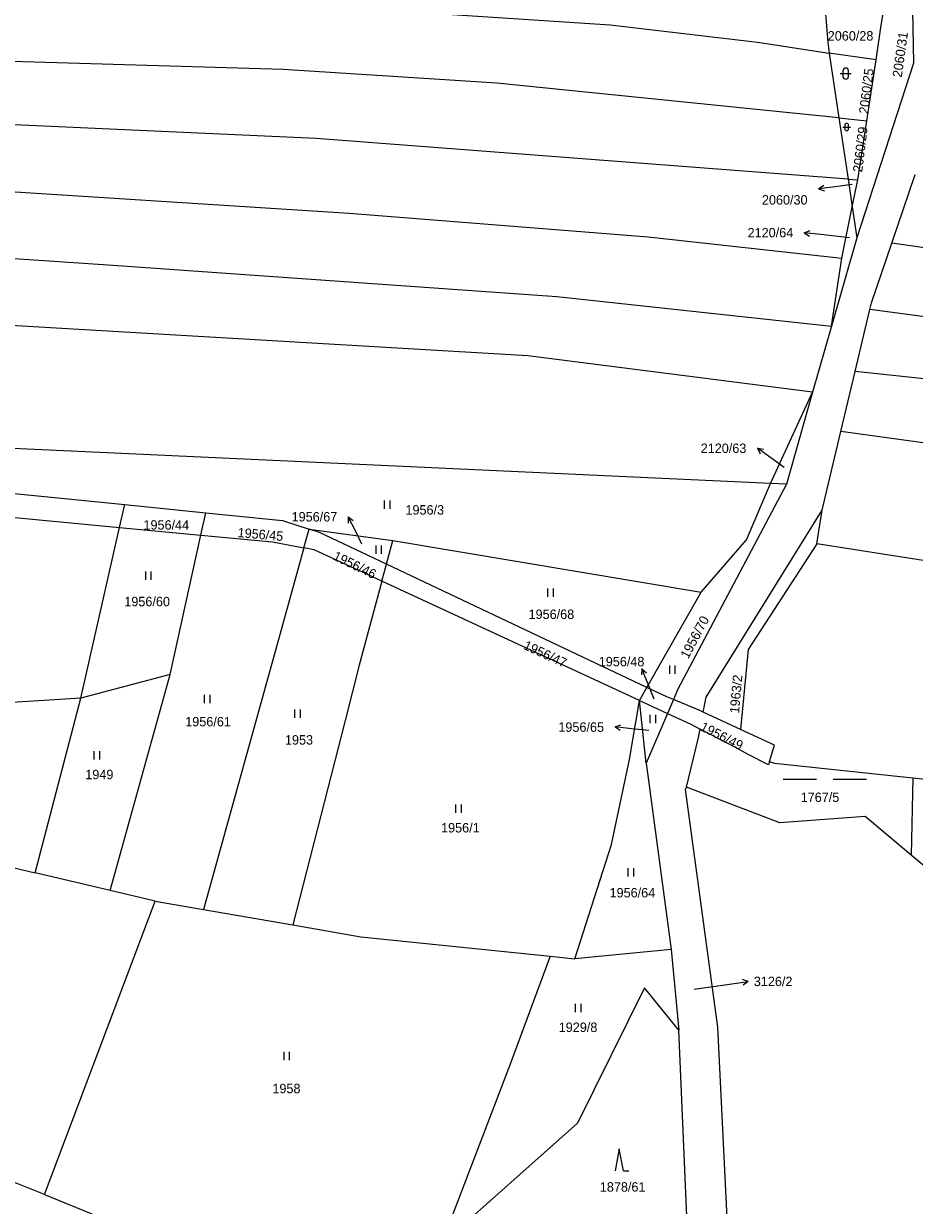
# Model space of a CAD drawing. Extents: x -776734 to -748832, y -1118122 to -976986.
# Drawn here: x -753250.5 to -753090.2, y -1116961.2 to -1116748.3 of the extents above; entities that cross this region are included whole.
import ezdxf

# ---------------------------------------------------------------- set-up
doc = ezdxf.new("R2010")
doc.units = 0
for name, color, linetype in [('KM_Hranice parcel', 7, 'Continuous'), ('KM_Parcelní čísla', 7, 'Continuous'), ('KM_Pop  PČ popisy', 7, 'Continuous'), ('KM_Značky kultur', 7, 'Continuous')]:
    doc.layers.add(name, color=color, linetype=linetype)

msp = doc.modelspace()

# ---------------------------------------------------------------- linework, layer by layer
at = {"layer": 'KM_Hranice parcel'}
for p, q in [((-753097.06, -1116754.82), (-753105.5, -1116753.63)), ((-753105.5, -1116753.63), (-753103.76, -1116765.28)), ((-753098.74, -1116765.79), (-753097.06, -1116754.82)), ((-753103.76, -1116765.28), (-753098.74, -1116765.79)), ((-753103.76, -1116765.28), (-753102.11, -1116776.28)), ((-753100.36, -1116776.41), (-753098.74, -1116765.79)), ((-753094.26, -1116787.86), (-753090.03, -1116775.45)), ((-753102.11, -1116776.28), (-753100.36, -1116776.41)), ((-753102.11, -1116776.28), (-753101.36, -1116781.3)), ((-753101.36, -1116781.3), (-753100.36, -1116776.41)), ((-753103.25, -1116790.53), (-753101.36, -1116781.3)), ((-753101.36, -1116781.3), (-753100.53, -1116786.86)), ((-753100.53, -1116786.86), (-753105.08, -1116802.76)), ((-753105.08, -1116802.76), (-753103.25, -1116790.53)), ((-753100.86, -1116810.95), (-753098.2, -1116799.79)), ((-753105.08, -1116802.76), (-753108.5, -1116814.7)), ((-753103.44, -1116821.78), (-753100.86, -1116810.95)), ((-753116.09, -1116831.11), (-753108.5, -1116814.7)), ((-753108.5, -1116814.7), (-753113.23, -1116831.24)), ((-753106.81, -1116835.93), (-753103.44, -1116821.78)), ((-753283.12, -1116829.81), (-753232.33, -1116834.93)), ((-753113.23, -1116831.24), (-753116.09, -1116831.11)), ((-753284.04, -1116834.2), (-753233.26, -1116839.04)), ((-753233.26, -1116839.04), (-753232.33, -1116834.93)), ((-753232.33, -1116834.93), (-753217.75, -1116836.4)), ((-753218.64, -1116840.43), (-753217.75, -1116836.4)), ((-753217.75, -1116836.4), (-753203.94, -1116837.79)), ((-753107.75, -1116842.01), (-753106.81, -1116835.93)), ((-753240.22, -1116869.82), (-753233.26, -1116839.04)), ((-753233.26, -1116839.04), (-753218.64, -1116840.43)), ((-753203.94, -1116837.79), (-753199.15, -1116839.35)), ((-753200.08, -1116842.71), (-753199.15, -1116839.35)), ((-753197.29, -1116839.95), (-753199.15, -1116839.35)), ((-753199.15, -1116839.35), (-753184.08, -1116841.42)), ((-753224.15, -1116865.55), (-753218.64, -1116840.43)), ((-753218.64, -1116840.43), (-753205.71, -1116841.66)), ((-753185.23, -1116845.66), (-753197.29, -1116839.95)), ((-753185.23, -1116845.66), (-753184.08, -1116841.42)), ((-753184.08, -1116841.42), (-753128.58, -1116850.7)), ((-753205.71, -1116841.66), (-753200.08, -1116842.71)), ((-753186.05, -1116848.71), (-753185.23, -1116845.66)), ((-753138.32, -1116867.87), (-753185.23, -1116845.66)), ((-753139.65, -1116870.21), (-753186.05, -1116848.71)), ((-753138.32, -1116867.87), (-753128.58, -1116850.7)), ((-753224.15, -1116865.55), (-753240.22, -1116869.82)), ((-753234.94, -1116904.47), (-753224.15, -1116865.55)), ((-753139.65, -1116870.21), (-753138.32, -1116867.87)), ((-753134.77, -1116869.55), (-753138.32, -1116867.87)), ((-753248.46, -1116901.26), (-753240.22, -1116869.82)), ((-753139.65, -1116870.21), (-753135.54, -1116872.11)), ((-753138.44, -1116881.49), (-753139.65, -1116870.21)), ((-753133.54, -1116870.06), (-753134.77, -1116869.55)), ((-753133.54, -1116870.06), (-753134.61, -1116872.55)), ((-753134.61, -1116872.55), (-753138.44, -1116881.49)), ((-753135.54, -1116872.11), (-753134.61, -1116872.55)), ((-753121.5, -1116875.42), (-753128.19, -1116872.29)), ((-753138.44, -1116881.49), (-753133.98, -1116915.08)), ((-753090.47, -1116884.14), (-753090.78, -1116898.05)), ((-753079.82, -1116907.23), (-753090.78, -1116898.05)), ((-753234.94, -1116904.47), (-753248.46, -1116901.26)), ((-753226.87, -1116906.39), (-753234.94, -1116904.47)), ((-753246.8, -1116959.22), (-753226.87, -1116906.39)), ((-753226.87, -1116906.39), (-753218.18, -1116907.88)), ((-753218.18, -1116907.88), (-753202.07, -1116910.65)), ((-753133.98, -1116915.08), (-753151.31, -1116916.74)), ((-753133.98, -1116915.08), (-753132.57, -1116929.61)), ((-753155.78, -1116916.28), (-753151.31, -1116916.74)), ((-753130.64, -1116975), (-753132.57, -1116929.61)), ((-753246.8, -1116959.22), (-753254.6, -1116956.07)), ((-753246.8, -1116959.22), (-753237.21, -1116963.1))]:
    msp.add_line(p, q, dxfattribs=at)
for points in [[(-753691.95, -1116706.77), (-753643.72, -1116716.2), (-753541.02, -1116725.82), (-753441.66, -1116735.38), (-753390.15, -1116736.89), (-753228.4, -1116744.56), (-753191.78, -1116745.46), (-753144.93, -1116748.5), (-753118.45, -1116751.61), (-753105.5, -1116753.63)], [(-753103.76, -1116765.28), (-753165.33, -1116759.04), (-753203.83, -1116756.56), (-753267.06, -1116754.71), (-753354.73, -1116750.2), (-753427.75, -1116746.28), (-753500.31, -1116739.58), (-753553.72, -1116732.89), (-753624.54, -1116725.74), (-753677.44, -1116716.33)], [(-753093.23, -1116728.07), (-753090.55, -1116745.92), (-753090.36, -1116755.4), (-753100.53, -1116786.86)], [(-753102.11, -1116776.28), (-753197.86, -1116768.98), (-753294.74, -1116764.58), (-753420.39, -1116757.2), (-753487.95, -1116750.06), (-753529.24, -1116746.37), (-753624.71, -1116735.91), (-753655.25, -1116729.94)], [(-753631.13, -1116743.21), (-753557.27, -1116753.67), (-753445.34, -1116767.1), (-753413.02, -1116770.9), (-753379.81, -1116772.6), (-753337.57, -1116774.57), (-753265.24, -1116777.74), (-753191.96, -1116782.46), (-753138.09, -1116786.69), (-753103.25, -1116790.53)], [(-753106.54, -1116742.11), (-753105.79, -1116751.69), (-753105.5, -1116753.63)], [(-753097.06, -1116754.82), (-753096.15, -1116748.55), (-753095.25, -1116743.18)], [(-753458.6, -1116775.63), (-753449.36, -1116777.72), (-753382.73, -1116785.64), (-753295.93, -1116787.65), (-753235.32, -1116791.75), (-753154.55, -1116797.43), (-753105.08, -1116802.76)], [(-753098.2, -1116799.79), (-753097.91, -1116798.56), (-753094.26, -1116787.86)], [(-753000.92, -1116797.05), (-753058.16, -1116792.32), (-753070.4, -1116791.28), (-753094.26, -1116787.86)], [(-753108.5, -1116814.7), (-753159.79, -1116808.11), (-753297.91, -1116800.04), (-753370.16, -1116798.06), (-753435.02, -1116790.11)], [(-752984.15, -1116808.25), (-753070.27, -1116803.51), (-753098.2, -1116799.79)], [(-752972.77, -1116821.17), (-753044.98, -1116816.87), (-753100.86, -1116810.95)], [(-753116.09, -1116831.11), (-753232.92, -1116825.72), (-753399.92, -1116818.02)], [(-752962.54, -1116833.1), (-753011.57, -1116832.21), (-753058.63, -1116827.97), (-753103.44, -1116821.78)], [(-753113.23, -1116831.24), (-753132.74, -1116868.18), (-753133.54, -1116870.06)], [(-753128.58, -1116850.7), (-753120.42, -1116841.3), (-753116.09, -1116831.11)], [(-753128.19, -1116872.29), (-753127.69, -1116869.61), (-753106.81, -1116835.93)], [(-753200.08, -1116842.71), (-753205.12, -1116860.95), (-753218.18, -1116907.88)], [(-753186.05, -1116848.71), (-753198.26, -1116843.05), (-753200.08, -1116842.71)], [(-753107.75, -1116842.01), (-753120.1, -1116861.01), (-753121.5, -1116875.42)], [(-752976.75, -1116853.92), (-753011.66, -1116852.77), (-753063.71, -1116848.88), (-753107.75, -1116842.01)], [(-753186.05, -1116848.71), (-753190.15, -1116863.88), (-753192.65, -1116873.8), (-753202.07, -1116910.65)], [(-753090.47, -1116884.14), (-753081.51, -1116885.08), (-753074.08, -1116891.84), (-753063.08, -1116884.79), (-753049.17, -1116866.9), (-753024.44, -1116865.62), (-752990.87, -1116858.61), (-752976.75, -1116853.92)], [(-753240.22, -1116869.82), (-753257.45, -1116870.87), (-753272.22, -1116872.07), (-753291.61, -1116870.41)], [(-753151.31, -1116916.74), (-753144.72, -1116896.13), (-753141.44, -1116880.82), (-753139.65, -1116870.21)], [(-753128.19, -1116872.29), (-753128.82, -1116872), (-753133.54, -1116870.06)], [(-753134.61, -1116872.55), (-753130.44, -1116874.48), (-753128.76, -1116875.36)], [(-753131.18, -1116885.83), (-753129.05, -1116876.88), (-753128.76, -1116875.36)], [(-753116.26, -1116881.21), (-753116.44, -1116881.83), (-753120.08, -1116879.92), (-753122.16, -1116878.83), (-753128.76, -1116875.36)], [(-753116.26, -1116881.21), (-753115.39, -1116878.28), (-753121.5, -1116875.42)], [(-753116.26, -1116881.21), (-753115.35, -1116881.52), (-753090.47, -1116884.14)], [(-753131.18, -1116885.83), (-753131.44, -1116886.25), (-753125.6, -1116929.07), (-753123.5, -1116972.01)], [(-753090.78, -1116898.05), (-753099.07, -1116891.1), (-753114.4, -1116892.23), (-753131.18, -1116885.83)], [(-753297.1, -1116889.33), (-753275.62, -1116894.8), (-753248.46, -1116901.26)], [(-753202.07, -1116910.65), (-753189.81, -1116912.76), (-753155.78, -1116916.28)], [(-753155.78, -1116916.28), (-753162.94, -1116935.73), (-753175.39, -1116968.19)], [(-753132.57, -1116929.61), (-753138.79, -1116922), (-753150.81, -1116946.33), (-753175.39, -1116968.19)]]:
    msp.add_lwpolyline(points, dxfattribs=at)
at = {"layer": 'KM_Pop  PČ popisy'}
for p, q in [((-753107.439, -1116778.036), (-753106.506, -1116777.417)), ((-753104.46, -1116777.67), (-753107.439, -1116778.036)), ((-753101.38, -1116777.29), (-753104.46, -1116777.67)), ((-753107.439, -1116778.036), (-753106.384, -1116778.411)), ((-753110.025, -1116785.966), (-753108.976, -1116785.573)), ((-753107.04, -1116786.28), (-753110.025, -1116785.966)), ((-753110.025, -1116785.966), (-753109.081, -1116786.569)), ((-753101.86, -1116786.86), (-753107.04, -1116786.28)), ((-753116.02, -1116826.53), (-753118.448, -1116824.766)), ((-753118.448, -1116824.766), (-753117.343, -1116824.95)), ((-753118.448, -1116824.766), (-753117.932, -1116825.76)), ((-753113.61, -1116828.25), (-753116.02, -1116826.53)), ((-753190.76, -1116839.8), (-753192.122, -1116837.126)), ((-753192.122, -1116837.126), (-753191.222, -1116837.791)), ((-753192.122, -1116837.126), (-753192.114, -1116838.246)), ((-753189.63, -1116842.05), (-753190.76, -1116839.8)), ((-753139.244, -1116864.498), (-753139.333, -1116865.614)), ((-753138.12, -1116867.28), (-753139.244, -1116864.498)), ((-753139.244, -1116864.498), (-753138.405, -1116865.238)), ((-753137.04, -1116870), (-753138.12, -1116867.28)), ((-753144.075, -1116874.986), (-753143.026, -1116874.593)), ((-753141.09, -1116875.3), (-753144.075, -1116874.986)), ((-753144.075, -1116874.986), (-753143.131, -1116875.589)), ((-753137.98, -1116875.61), (-753141.09, -1116875.3)), ((-753129.82, -1116922.22), (-753123.06, -1116921.25)), ((-753123.06, -1116921.25), (-753120.088, -1116920.832)), ((-753120.088, -1116920.832), (-753121.15, -1116920.476)), ((-753120.088, -1116920.832), (-753121.01, -1116921.468))]:
    msp.add_line(p, q, dxfattribs=at)
at = {"layer": 'KM_Značky kultur'}
for p, q in [((-753103.541, -1116757.301), (-753101.539, -1116757.301)), ((-753103.041, -1116756.801), (-753103.041, -1116757.802)), ((-753102.039, -1116757.802), (-753102.039, -1116756.801)), ((-753103.051, -1116766.921), (-753101.709, -1116766.921)), ((-753102.715, -1116766.585), (-753102.715, -1116767.256)), ((-753102.045, -1116767.256), (-753102.045, -1116766.585)), ((-753185.571, -1116835.68), (-753185.571, -1116834.18)), ((-753184.57, -1116835.68), (-753184.57, -1116834.18)), ((-753187.101, -1116843.79), (-753187.101, -1116842.29)), ((-753186.1, -1116843.79), (-753186.1, -1116842.29)), ((-753228.551, -1116848.48), (-753228.551, -1116846.98)), ((-753227.55, -1116848.48), (-753227.55, -1116846.98)), ((-753156.161, -1116851.56), (-753156.161, -1116850.06)), ((-753155.16, -1116851.56), (-753155.16, -1116850.06)), ((-753134.231, -1116865.42), (-753134.231, -1116863.92)), ((-753133.23, -1116865.42), (-753133.23, -1116863.92)), ((-753217.961, -1116870.67), (-753217.961, -1116869.17)), ((-753216.96, -1116870.67), (-753216.96, -1116869.17)), ((-753201.721, -1116873.36), (-753201.721, -1116871.86)), ((-753200.72, -1116873.36), (-753200.72, -1116871.86)), ((-753137.741, -1116874.28), (-753137.741, -1116872.78)), ((-753136.74, -1116874.28), (-753136.74, -1116872.78)), ((-753237.821, -1116880.84), (-753237.821, -1116879.34)), ((-753236.82, -1116880.84), (-753236.82, -1116879.34)), ((-753113.779, -1116884.37), (-753107.779, -1116884.37)), ((-753104.779, -1116884.37), (-753098.779, -1116884.37)), ((-753172.741, -1116890.44), (-753172.741, -1116888.94)), ((-753171.74, -1116890.44), (-753171.74, -1116888.94)), ((-753141.701, -1116901.9), (-753141.701, -1116900.4)), ((-753140.7, -1116901.9), (-753140.7, -1116900.4)), ((-753151.201, -1116926.38), (-753151.201, -1116924.88)), ((-753150.2, -1116926.38), (-753150.2, -1116924.88)), ((-753203.661, -1116935.02), (-753203.661, -1116933.52)), ((-753202.66, -1116935.02), (-753202.66, -1116933.52)), ((-753143.31, -1116950.95), (-753144.06, -1116954.95)), ((-753142.56, -1116954.95), (-753143.31, -1116950.95)), ((-753142.56, -1116954.95), (-753141.564, -1116954.95))]:
    msp.add_line(p, q, dxfattribs=at)
for centre, radius, start, end in [((-753102.54, -1116756.8009), 0.5, 0, 180), ((-753102.54, -1116757.8009), 0.5, 180, 359.987886), ((-753102.38, -1116766.5856), 0.335, 0, 180), ((-753102.38, -1116767.2556), 0.335, 180, 359.987886)]:
    msp.add_arc(centre, radius, start, end, dxfattribs=at)

# ---------------------------------------------------------------- texts
at = {"layer": 'KM_Parcelní čísla'}
for s, p in [('2060/28', (-753105.786, -1116751.34)), ('2060/30', (-753117.633, -1116780.888)), ('2120/64', (-753120.213, -1116786.79)), ('2120/63', (-753128.653, -1116825.63)), ('1956/3', (-753181.8, -1116836.73)), ('1956/67', (-753202.293, -1116837.97)), ('1956/44', (-753228.96, -1116839.44)), ('1956/60', (-753232.41, -1116853.24)), ('1956/68', (-753159.64, -1116855.53)), ('1956/48', (-753147.003, -1116864.06)), ('1956/61', (-753221.44, -1116874.88)), ('1956/65', (-753154.273, -1116875.86)), ('1953', (-753203.49, -1116878.16)), ('1949', (-753239.43, -1116884.39)), ('1767/5', (-753110.657, -1116888.5)), ('1956/1', (-753175.39, -1116893.99)), ('1956/64', (-753145.06, -1116905.69)), ('3126/2', (-753119.09, -1116921.67)), ('1929/8', (-753154.21, -1116929.93)), ('1958', (-753205.75, -1116940.96)), ('1878/61', (-753146.81, -1116958.69))]:
    msp.add_text(s, height=1.7, dxfattribs=at).set_placement(p)
for s, rotation, p in [('2060/31', 82, (-753092.468, -1116758.048)), ('2060/25', 83, (-753098.496, -1116764.623)), ('2060/29', 83, (-753099.586, -1116775.133)), ('1956/45', 355, (-753212.064, -1116840.776)), ('1956/46', 334, (-753194.982, -1116844.763)), ('1956/70', 62, (-753130.909, -1116862.829)), ('1956/47', 335, (-753160.709, -1116860.87)), ('1963/2', 85, (-753121.753, -1116872.594)), ('1956/49', 333, (-753128.905, -1116875.487))]:
    msp.add_text(s, height=1.7, rotation=rotation, dxfattribs=at).set_placement(p)

doc.saveas('drawing.dxf')
